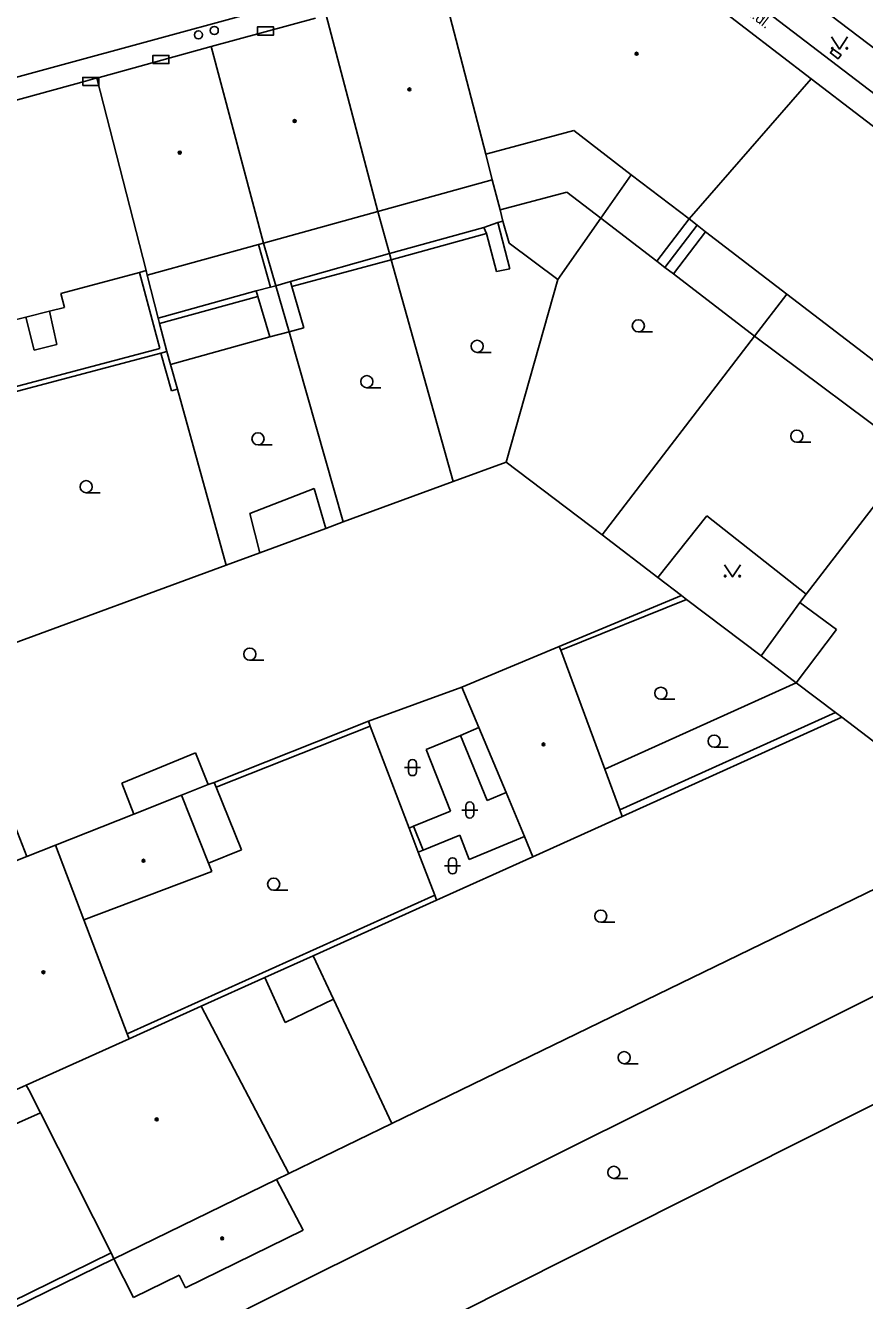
# Model space of a CAD drawing. Extents: x -596229 to -595156, y -1161237 to -1159376.
# Drawn here: x -595305.1 to -595253.1, y -1160774.3 to -1160695.3 of the extents above; entities that cross this region are included whole.
import ezdxf

# ---------------------------------------------------------------- set-up
doc = ezdxf.new("R2010")
doc.units = 0
for name, color, linetype in [('DOP - budovy nerozlisene - VP', 7, 'Continuous'), ('DOP - kresba z DSPS bez souradnic', 7, 'Continuous'), ('DOP - rozhrani ploch obecne', 7, 'Continuous'), ('Level 24', 7, 'Continuous'), ('Level 28', 7, 'Continuous'), ('Level 36', 7, 'Continuous'), ('Level 39', 7, 'Continuous'), ('slaboproud - povrch.  znaky a tel. budka skut. velikost', 7, 'Continuous'), ('TM - budovy zdene_ betonove - VP', 7, 'Continuous'), ('TM - chodniky - VP', 7, 'Continuous'), ('TM - komunikace - VP', 7, 'Continuous'), ('TM - popis povrchu', 7, 'Continuous')]:
    doc.layers.add(name, color=color, linetype=linetype)

msp = doc.modelspace()

# ---------------------------------------------------------------- linework, layer by layer
at = {"layer": 'DOP - budovy nerozlisene - VP'}
for points in [[(-595272, -1160733.8), (-595278.04, -1160736.33)], [(-595272, -1160733.8), (-595271.91, -1160734.04)], [(-595271.91, -1160734.04), (-595269.18, -1160741.41)], [(-595276.99, -1160738.83), (-595278.04, -1160736.33)], [(-595275.3, -1160742.86), (-595276.99, -1160738.83)], [(-595269.18, -1160741.41), (-595268.25, -1160743.92)], [(-595274.16, -1160745.58), (-595275.3, -1160742.86)], [(-595268.1, -1160744.33), (-595273.64, -1160746.83)], [(-595268.25, -1160743.92), (-595268.1, -1160744.33)], [(-595273.64, -1160746.83), (-595274.16, -1160745.58)]]:
    msp.add_lwpolyline(points, dxfattribs=at)
at = {"layer": 'DOP - kresba z DSPS bez souradnic'}
for points in [[(-595271.53, -1160705.64), (-595275.67, -1160706.75)], [(-595269.42, -1160707.26), (-595271.53, -1160705.64)], [(-595265.96, -1160709.92), (-595269.42, -1160707.26)], [(-595263.96, -1160707.31), (-595265.96, -1160709.92)], [(-595282.53, -1160709.45), (-595276.68, -1160707.84)], [(-595276.68, -1160707.84), (-595275.8, -1160707.53)], [(-595276.51, -1160708.2), (-595276.68, -1160707.84)], [(-595263.45, -1160707.7), (-595265.45, -1160710.31)], [(-595264.93, -1160710.71), (-595262.93, -1160708.1)], [(-595289.9, -1160711.53), (-595290.64, -1160708.89)], [(-595288.66, -1160711.18), (-595282.53, -1160709.45)], [(-595296.76, -1160715.34), (-595298.02, -1160710.62)], [(-595265.96, -1160709.92), (-595265.45, -1160710.31)], [(-595265.45, -1160710.31), (-595264.93, -1160710.71)], [(-595289.57, -1160711.45), (-595289.9, -1160711.53)], [(-595288.66, -1160711.18), (-595289.57, -1160711.45)], [(-595288.58, -1160711.49), (-595288.66, -1160711.18)], [(-595264.93, -1160710.71), (-595259.91, -1160714.58)], [(-595296.85, -1160713.45), (-595290.79, -1160711.77)], [(-595290.69, -1160712.11), (-595296.77, -1160713.79)], [(-595290.79, -1160711.77), (-595289.9, -1160711.53)], [(-595290.79, -1160711.77), (-595290.69, -1160712.11)], [(-595289.93, -1160714.62), (-595290.69, -1160712.11)], [(-595303.6, -1160713.03), (-595303.13, -1160715.09)], [(-595304.54, -1160715.43), (-595305.05, -1160713.39)], [(-595259.91, -1160714.58), (-595250.04, -1160721.92)], [(-595310.11, -1160718.86), (-595296.76, -1160715.34)], [(-595303.13, -1160715.09), (-595304.54, -1160715.43)], [(-595296.04, -1160717.95), (-595296.69, -1160715.62)], [(-595295.67, -1160717.85), (-595296.04, -1160717.95)], [(-595291.17, -1160725.57), (-595287.19, -1160724.02)], [(-595287.19, -1160724.02), (-595286.46, -1160726.48)], [(-595290.56, -1160727.99), (-595291.17, -1160725.57)], [(-595264.11, -1160730.88), (-595271.91, -1160734.04)], [(-595254.83, -1160732.74), (-595257.09, -1160731.08)], [(-595257.31, -1160736.06), (-595254.83, -1160732.74)], [(-595267.11, -1160740.47), (-595257.31, -1160736.06)], [(-595254.89, -1160737.9), (-595268.25, -1160743.92)], [(-595283.71, -1160738.74), (-595293.27, -1160742.52)], [(-595278.13, -1160739.31), (-595276.99, -1160738.83)], [(-595280.24, -1160740.19), (-595278.13, -1160739.31)], [(-595278.13, -1160739.31), (-595276.46, -1160743.35)], [(-595299.12, -1160742.28), (-595294.54, -1160740.39)], [(-595294.54, -1160740.39), (-595293.76, -1160742.36)], [(-595278.75, -1160744.01), (-595280.24, -1160740.19)], [(-595269.18, -1160741.41), (-595267.11, -1160740.47)], [(-595298.37, -1160744.19), (-595299.12, -1160742.28)], [(-595293.27, -1160742.52), (-595293.39, -1160742.22)], [(-595291.69, -1160746.4), (-595293.27, -1160742.52)], [(-595276.46, -1160743.35), (-595275.3, -1160742.86)], [(-595281.04, -1160744.94), (-595278.75, -1160744.01)], [(-595281.31, -1160745.05), (-595281.04, -1160744.94)], [(-595280.44, -1160746.42), (-595281.04, -1160744.94)], [(-595280.44, -1160746.42), (-595278.17, -1160745.5)], [(-595278.17, -1160745.5), (-595277.58, -1160747.01)], [(-595277.58, -1160747.01), (-595274.16, -1160745.58)], [(-595293.74, -1160747.23), (-595291.69, -1160746.4)], [(-595280.74, -1160746.54), (-595280.44, -1160746.42)], [(-595298.77, -1160757.8), (-595279.72, -1160749.22)], [(-595290.24, -1160754.32), (-595288.99, -1160757.11)], [(-595288.99, -1160757.11), (-595286, -1160755.65)], [(-595313.48, -1160778.1), (-595299.78, -1160771.37)]]:
    msp.add_lwpolyline(points, dxfattribs=at)
at = {"layer": 'DOP - rozhrani ploch obecne'}
for points in [[(-595275.67, -1160706.75), (-595276.15, -1160704.89)], [(-595269.42, -1160707.26), (-595267.54, -1160704.57)], [(-595282.53, -1160709.45), (-595283.25, -1160706.84)], [(-595275.49, -1160707.45), (-595275.8, -1160707.53)], [(-595275.49, -1160707.45), (-595275.67, -1160706.75)], [(-595275.11, -1160708.8), (-595275.49, -1160707.45)], [(-595272.09, -1160711.07), (-595269.42, -1160707.26)], [(-595276.51, -1160708.2), (-595282.42, -1160709.84)], [(-595275.9, -1160710.57), (-595276.51, -1160708.2)], [(-595275.8, -1160707.53), (-595275.07, -1160710.39)], [(-595290.33, -1160708.8), (-595289.57, -1160711.45)], [(-595272.09, -1160711.07), (-595275.11, -1160708.8)], [(-595282.42, -1160709.84), (-595288.58, -1160711.49)], [(-595282.42, -1160709.84), (-595282.53, -1160709.45)], [(-595278.58, -1160723.58), (-595282.42, -1160709.84)], [(-595275.07, -1160710.39), (-595275.9, -1160710.57)], [(-595297.53, -1160710.8), (-595296.85, -1160713.45)], [(-595289.57, -1160711.45), (-595288.75, -1160714.3)], [(-595275.3, -1160722.37), (-595272.09, -1160711.07)], [(-595288.58, -1160711.49), (-595287.84, -1160714.05)], [(-595257.9, -1160711.96), (-595259.91, -1160714.58)], [(-595296.85, -1160713.45), (-595296.77, -1160713.79)], [(-595296.77, -1160713.79), (-595296.32, -1160715.53)], [(-595289.93, -1160714.62), (-595296.1, -1160716.32)], [(-595288.75, -1160714.3), (-595289.93, -1160714.62)], [(-595287.84, -1160714.05), (-595288.75, -1160714.3)], [(-595288.75, -1160714.3), (-595285.39, -1160726.08)], [(-595259.91, -1160714.58), (-595269.35, -1160726.89)], [(-595296.69, -1160715.62), (-595310.03, -1160719.15)], [(-595296.32, -1160715.53), (-595296.69, -1160715.62)], [(-595296.1, -1160716.32), (-595296.32, -1160715.53)], [(-595296.1, -1160716.32), (-595295.67, -1160717.85)], [(-595295.67, -1160717.85), (-595292.65, -1160728.76)], [(-595278.58, -1160723.58), (-595275.3, -1160722.37)], [(-595275.3, -1160722.37), (-595269.35, -1160726.89)], [(-595250.04, -1160721.92), (-595256.7, -1160730.55)], [(-595285.39, -1160726.08), (-595278.58, -1160723.58)], [(-595290.56, -1160727.99), (-595286.46, -1160726.48)], [(-595286.46, -1160726.48), (-595285.39, -1160726.08)], [(-595262.85, -1160725.7), (-595265.89, -1160729.52)], [(-595256.7, -1160730.55), (-595262.85, -1160725.7)], [(-595269.35, -1160726.89), (-595265.89, -1160729.52)], [(-595292.65, -1160728.76), (-595290.56, -1160727.99)], [(-595306.34, -1160733.8), (-595292.65, -1160728.76)], [(-595265.89, -1160729.52), (-595264.43, -1160730.64)], [(-595264.43, -1160730.64), (-595272, -1160733.8)], [(-595264.43, -1160730.64), (-595264.11, -1160730.88)], [(-595264.11, -1160730.88), (-595259.49, -1160734.39)], [(-595259.49, -1160734.39), (-595257.09, -1160731.08)], [(-595257.09, -1160731.08), (-595256.7, -1160730.55)], [(-595259.49, -1160734.39), (-595257.31, -1160736.06)], [(-595278.04, -1160736.33), (-595283.82, -1160738.43)], [(-595257.31, -1160736.06), (-595254.89, -1160737.9)], [(-595254.5, -1160738.19), (-595268.1, -1160744.33)], [(-595254.89, -1160737.9), (-595254.5, -1160738.19)], [(-595250.21, -1160741.45), (-595254.5, -1160738.19)], [(-595293.39, -1160742.22), (-595283.82, -1160738.43)], [(-595283.71, -1160738.74), (-595283.82, -1160738.43)], [(-595281.31, -1160745.05), (-595283.71, -1160738.74)], [(-595293.76, -1160742.36), (-595293.39, -1160742.22)], [(-595295.41, -1160743.02), (-595293.76, -1160742.36)], [(-595304.99, -1160746.81), (-595305.87, -1160744.59)], [(-595245.16, -1160745.29), (-595282.37, -1160763.37)], [(-595280.74, -1160746.54), (-595281.31, -1160745.05)], [(-595279.72, -1160749.22), (-595280.74, -1160746.54)], [(-595273.64, -1160746.83), (-595279.61, -1160749.52)], [(-595239.99, -1160749.23), (-595290.02, -1160774.19)], [(-595279.61, -1160749.52), (-595279.72, -1160749.22)], [(-595287.25, -1160752.97), (-595279.61, -1160749.52)], [(-595290.24, -1160754.32), (-595287.25, -1160752.97)], [(-595286, -1160755.65), (-595287.25, -1160752.97)], [(-595294.2, -1160756.1), (-595290.24, -1160754.32)], [(-595282.37, -1160763.37), (-595286, -1160755.65)], [(-595249.99, -1160760.9), (-595278.38, -1160775.17)], [(-595282.37, -1160763.37), (-595288.76, -1160766.46)], [(-595299.6, -1160771.74), (-595313.23, -1160778.42)], [(-595292.56, -1160775.46), (-595290.02, -1160774.19)]]:
    msp.add_lwpolyline(points, dxfattribs=at)
at = {"layer": 'Level 24'}
for points in [[(-595290.708, -1160695.909), (-595289.708, -1160695.909), (-595289.708, -1160695.409), (-595290.708, -1160695.409)], [(-595297.188, -1160697.679), (-595296.188, -1160697.679), (-595296.188, -1160697.179), (-595297.188, -1160697.179)], [(-595301.527, -1160699.038), (-595300.527, -1160699.038), (-595300.527, -1160698.538), (-595301.527, -1160698.538)]]:
    msp.add_lwpolyline(points, close=True, dxfattribs=at)
at = {"layer": 'Level 28'}
for centre in [(-595294.36, -1160695.9), (-595293.38, -1160695.63)]:
    msp.add_circle(centre, 0.25, dxfattribs=at)
at = {"layer": 'Level 36'}
for p, q in [((-595267.1, -1160714.305), (-595266.225, -1160714.305)), ((-595277.09, -1160715.575), (-595276.215, -1160715.575)), ((-595283.93, -1160717.765), (-595283.055, -1160717.765)), ((-595290.67, -1160721.305), (-595289.795, -1160721.305)), ((-595257.28, -1160721.145), (-595256.405, -1160721.145)), ((-595301.32, -1160724.275), (-595300.445, -1160724.275)), ((-595291.18, -1160734.655), (-595290.305, -1160734.655)), ((-595265.71, -1160737.075), (-595264.835, -1160737.075)), ((-595262.4, -1160740.045), (-595261.525, -1160740.045)), ((-595281.596, -1160741.306), (-595280.596, -1160741.306)), ((-595281.346, -1160741.056), (-595281.346, -1160741.556)), ((-595280.846, -1160741.056), (-595280.846, -1160741.556)), ((-595277.796, -1160743.686), (-595277.796, -1160744.186)), ((-595277.296, -1160743.686), (-595277.296, -1160744.186)), ((-595278.046, -1160743.936), (-595277.046, -1160743.936)), ((-595279.116, -1160747.396), (-595278.116, -1160747.396)), ((-595278.866, -1160747.146), (-595278.866, -1160747.646)), ((-595278.366, -1160747.146), (-595278.366, -1160747.646)), ((-595289.7, -1160748.905), (-595288.825, -1160748.905)), ((-595269.43, -1160750.885), (-595268.555, -1160750.885)), ((-595267.98, -1160759.655), (-595267.105, -1160759.655)), ((-595268.62, -1160766.765), (-595267.745, -1160766.765))]:
    msp.add_line(p, q, dxfattribs=at)
for points in [[(-595255.13, -1160696.03), (-595254.63, -1160696.78), (-595254.13, -1160696.03)], [(-595261.77, -1160728.74), (-595261.27, -1160729.49), (-595260.77, -1160728.74)]]:
    msp.add_lwpolyline(points, dxfattribs=at)
for centre, radius in [((-595255.08, -1160696.73), 0.05), ((-595254.181, -1160696.73), 0.05), ((-595267.1, -1160713.93), 0.375), ((-595277.09, -1160715.2), 0.375), ((-595283.93, -1160717.39), 0.375), ((-595290.67, -1160720.93), 0.375), ((-595257.28, -1160720.77), 0.375), ((-595301.32, -1160723.9), 0.375), ((-595261.72, -1160729.44), 0.05), ((-595260.821, -1160729.44), 0.05), ((-595291.18, -1160734.28), 0.375), ((-595265.71, -1160736.7), 0.375), ((-595262.4, -1160739.67), 0.375), ((-595289.7, -1160748.53), 0.375), ((-595269.43, -1160750.51), 0.375), ((-595267.98, -1160759.28), 0.375), ((-595268.62, -1160766.39), 0.375)]:
    msp.add_circle(centre, radius, dxfattribs=at)
for centre, start, end in [((-595281.096, -1160741.056), 0, 180), ((-595281.096, -1160741.556), 180, 0), ((-595277.546, -1160743.686), 0, 180), ((-595277.546, -1160744.186), 180, 0), ((-595278.616, -1160747.146), 0, 180), ((-595278.616, -1160747.646), 180, 0)]:
    msp.add_arc(centre, 0.25, start, end, dxfattribs=at)
at = {"layer": 'Level 39'}
for centre, radius in [((-595267.21, -1160697.07), 0.09), ((-595267.21, -1160697.07), 0.0398), ((-595281.29, -1160699.28), 0.09), ((-595281.29, -1160699.28), 0.0398), ((-595288.4, -1160701.24), 0.09), ((-595288.4, -1160701.24), 0.0398), ((-595295.52, -1160703.2), 0.09), ((-595295.52, -1160703.2), 0.0398), ((-595272.98, -1160739.87), 0.09), ((-595272.98, -1160739.87), 0.0398), ((-595297.77, -1160747.08), 0.09), ((-595297.77, -1160747.08), 0.0398), ((-595303.97, -1160753.99), 0.09), ((-595303.97, -1160753.99), 0.0398), ((-595296.95, -1160763.11), 0.09), ((-595296.95, -1160763.11), 0.0398), ((-595292.89, -1160770.48), 0.09), ((-595292.89, -1160770.48), 0.0398)]:
    msp.add_circle(centre, radius, dxfattribs=at)
at = {"layer": 'slaboproud - povrch.  znaky a tel. budka skut. velikost'}
msp.add_lwpolyline([(-595255.02, -1160696.78), (-595254.54, -1160697.14), (-595254.72, -1160697.38), (-595255.2, -1160697.02), (-595255.02, -1160696.78)], dxfattribs=at)
at = {"layer": 'TM - budovy zdene_ betonove - VP'}
for points in [[(-595276.56, -1160703.3), (-595279.3, -1160692.72)], [(-595263.07, -1160693.5), (-595263.01, -1160693.55), (-595262.53, -1160693.92), (-595256.4, -1160698.63)], [(-595293.58, -1160696.63), (-595287.11, -1160694.86)], [(-595283.25, -1160706.84), (-595286.45, -1160694.68)], [(-595300.66, -1160698.58), (-595293.58, -1160696.63)], [(-595293.58, -1160696.63), (-595290.33, -1160708.8)], [(-595314.99, -1160702.51), (-595301.36, -1160698.77)], [(-595301.36, -1160698.77), (-595300.78, -1160698.61)], [(-595300.78, -1160698.61), (-595300.66, -1160698.58)], [(-595300.66, -1160698.58), (-595297.61, -1160710.51)], [(-595256.4, -1160698.63), (-595263.96, -1160707.31)], [(-595256.4, -1160698.63), (-595247.15, -1160705.68)], [(-595271.1, -1160701.83), (-595276.56, -1160703.3)], [(-595267.54, -1160704.57), (-595271.1, -1160701.83)], [(-595276.15, -1160704.89), (-595276.56, -1160703.3)], [(-595276.15, -1160704.89), (-595283.25, -1160706.84)], [(-595267.54, -1160704.57), (-595263.96, -1160707.31)], [(-595290.33, -1160708.8), (-595283.25, -1160706.84)], [(-595263.45, -1160707.7), (-595263.96, -1160707.31)], [(-595262.93, -1160708.1), (-595263.45, -1160707.7)], [(-595257.9, -1160711.96), (-595262.93, -1160708.1)], [(-595290.64, -1160708.89), (-595297.53, -1160710.8)], [(-595290.33, -1160708.8), (-595290.64, -1160708.89)], [(-595298.02, -1160710.62), (-595302.9, -1160711.92)], [(-595297.61, -1160710.51), (-595298.02, -1160710.62)], [(-595297.61, -1160710.51), (-595297.53, -1160710.8)], [(-595302.9, -1160711.92), (-595302.67, -1160712.79)], [(-595248.13, -1160719.45), (-595257.9, -1160711.96)], [(-595303.6, -1160713.03), (-595305.05, -1160713.39)], [(-595302.67, -1160712.79), (-595303.6, -1160713.03)], [(-595305.05, -1160713.39), (-595306.07, -1160713.65)], [(-595295.41, -1160743.02), (-595298.37, -1160744.19)], [(-595293.74, -1160747.23), (-595295.41, -1160743.02)], [(-595298.37, -1160744.19), (-595303.23, -1160746.11)], [(-595303.23, -1160746.11), (-595304.99, -1160746.81)], [(-595303.23, -1160746.11), (-595301.46, -1160750.75)], [(-595307.14, -1160747.66), (-595304.99, -1160746.81)], [(-595301.46, -1160750.75), (-595293.54, -1160747.74)], [(-595293.54, -1160747.74), (-595293.74, -1160747.23)], [(-595301.46, -1160750.75), (-595298.77, -1160757.8)], [(-595294.2, -1160756.1), (-595298.65, -1160758.11)], [(-595288.76, -1160766.46), (-595294.2, -1160756.1)], [(-595298.77, -1160757.8), (-595298.65, -1160758.11)], [(-595298.65, -1160758.11), (-595305.03, -1160760.98)], [(-595305.03, -1160760.98), (-595306.57, -1160761.67)], [(-595305.03, -1160760.98), (-595304.88, -1160761.28)], [(-595304.16, -1160762.71), (-595304.88, -1160761.28)], [(-595309.36, -1160765.02), (-595304.16, -1160762.71)], [(-595304.16, -1160762.71), (-595299.78, -1160771.37)], [(-595288.76, -1160766.46), (-595289.53, -1160766.83)], [(-595289.53, -1160766.83), (-595299.6, -1160771.74)], [(-595287.88, -1160769.98), (-595289.53, -1160766.83)], [(-595295.16, -1160773.54), (-595287.88, -1160769.98)], [(-595299.78, -1160771.37), (-595299.6, -1160771.74)], [(-595299.6, -1160771.74), (-595298.38, -1160774.15)], [(-595298.38, -1160774.15), (-595295.56, -1160772.77)], [(-595295.56, -1160772.77), (-595295.16, -1160773.54)]]:
    msp.add_lwpolyline(points, dxfattribs=at)
at = {"layer": 'TM - chodniky - VP'}
msp.add_lwpolyline([(-595264.28, -1160690.52), (-595246.07, -1160704.45), (-595244.67, -1160702.66)], dxfattribs=at)
at = {"layer": 'TM - komunikace - VP'}
for points in [[(-595250.64, -1160698.13), (-595263, -1160688.73)], [(-595273.47, -1160689.74), (-595315.21, -1160701.12), (-595338.03, -1160707.3)]]:
    msp.add_lwpolyline(points, dxfattribs=at)

# ---------------------------------------------------------------- texts
at = {"layer": 'TM - popis povrchu'}
msp.add_text('z.dl.', height=0.65, rotation=322.50735, dxfattribs=at).set_placement((-595260.45, -1160694.58))

doc.saveas('drawing.dxf')
